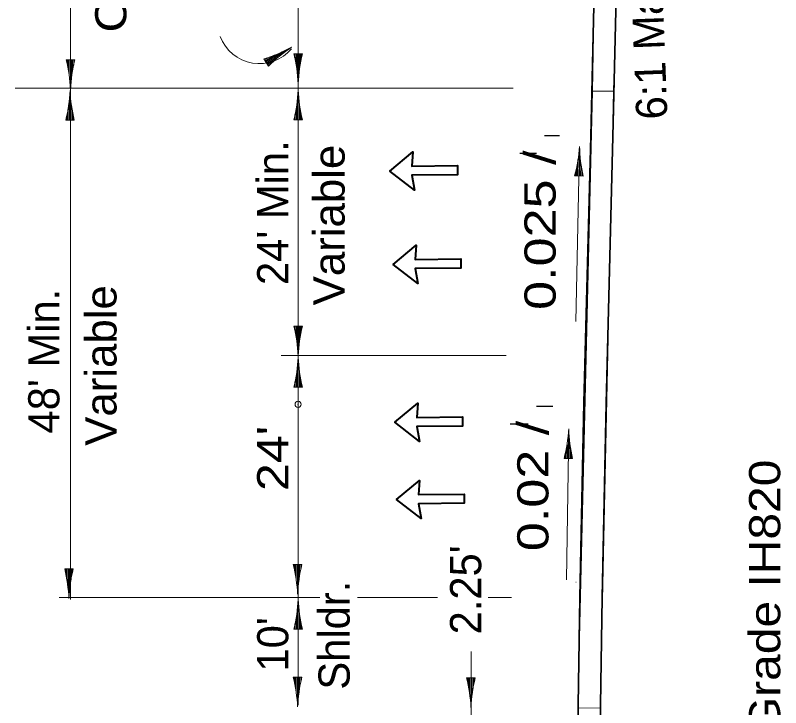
# Model space of a CAD drawing. Extents: x 2363427 to 2368559, y 6957299 to 6980140.
# Drawn here: x 2364812.8 to 2365156.3, y 6961499.8 to 6961810.7 of the extents above; entities that cross this region are included whole.
import ezdxf
from ezdxf.enums import TextEntityAlignment as Align

# ---------------------------------------------------------------- set-up
doc = ezdxf.new("R2010")
doc.units = 0
doc.header["$LTSCALE"] = 5.6
doc.header["$PDMODE"] = 32
doc.header["$PDSIZE"] = 2.8
for name, color, linetype, lineweight in [('1', 7, 'Continuous', 13), ('3', 7, 'Continuous', 35), ('4', 7, 'Continuous', 13), ('40', 7, 'Continuous', 35), ('48', 7, 'Continuous', 25), ('8', 7, 'Continuous', 13)]:
    doc.layers.add(name, color=color, linetype=linetype, lineweight=lineweight)

msp = doc.modelspace()

# ---------------------------------------------------------------- linework, layer by layer
at = {"layer": '1'}
for p, q in [((2364939.755, 6961768.912), (2364939.755, 6961818.94)), ((2364925.447, 6961789.378), (2364936.187, 6961795.898)), ((2364926.407, 6961787.796), (2364924.419, 6961791.07)), ((2364924.669, 6961790.66), (2364926.703, 6961791.896)), ((2364924.927, 6961790.233), (2364929.083, 6961792.756)), ((2364925.187, 6961789.805), (2364932.547, 6961794.274)), ((2364925.705, 6961788.95), (2364931.989, 6961792.764)), ((2364937.839, 6961793.352), (2364941.669, 6961793.352)), ((2364938.189, 6961793.352), (2364938.189, 6961791.768)), ((2364938.689, 6961793.352), (2364938.689, 6961789.076)), ((2364939.189, 6961793.352), (2364939.189, 6961786.002)), ((2364939.689, 6961793.352), (2364939.689, 6961780.788)), ((2364940.189, 6961793.352), (2364940.189, 6961784.743)), ((2364940.689, 6961793.352), (2364940.689, 6961788.49)), ((2364941.189, 6961793.352), (2364941.189, 6961790.971)), ((2364835.693, 6961790.682), (2364839.523, 6961790.682)), ((2364836.043, 6961790.682), (2364836.043, 6961789.098)), ((2364836.543, 6961790.682), (2364836.541, 6961786.406)), ((2364837.043, 6961790.682), (2364837.041, 6961783.332)), ((2364837.543, 6961790.682), (2364837.539, 6961778.118)), ((2364838.043, 6961790.682), (2364838.041, 6961782.072)), ((2364838.543, 6961790.682), (2364838.541, 6961785.82)), ((2364839.043, 6961790.682), (2364839.043, 6961788.3)), ((2364925.965, 6961788.523), (2364929.621, 6961790.742)), ((2364926.225, 6961788.096), (2364927.579, 6961788.918)), ((2364837.461, 6961763.578), (2364837.461, 6961776.142)), ((2364939.819, 6961763.738), (2364939.819, 6961776.302)), ((2364836.961, 6961763.578), (2364836.961, 6961772.188)), ((2364837.961, 6961763.578), (2364837.961, 6961770.928)), ((2364939.319, 6961763.738), (2364939.319, 6961772.348)), ((2364940.319, 6961763.738), (2364940.319, 6961771.088)), ((2364836.461, 6961763.578), (2364836.461, 6961768.44)), ((2364838.461, 6961763.578), (2364838.461, 6961767.855)), ((2364938.819, 6961763.738), (2364938.819, 6961768.6)), ((2364939.755, 6961647.622), (2364939.755, 6961767.594)), ((2364940.819, 6961763.738), (2364940.819, 6961768.015)), ((2364839.311, 6961763.578), (2364835.481, 6961763.578)), ((2364835.961, 6961763.578), (2364835.961, 6961765.96)), ((2364838.961, 6961763.578), (2364838.961, 6961765.164)), ((2364941.669, 6961763.738), (2364937.839, 6961763.738)), ((2364938.319, 6961763.738), (2364938.319, 6961766.12)), ((2364941.319, 6961763.738), (2364941.319, 6961765.324)), ((2364937.839, 6961671.149), (2364941.669, 6961671.149)), ((2364938.189, 6961671.149), (2364938.189, 6961669.564)), ((2364938.689, 6961671.149), (2364938.689, 6961666.872)), ((2364939.189, 6961671.149), (2364939.189, 6961663.799)), ((2364939.689, 6961671.149), (2364939.689, 6961658.585)), ((2364940.189, 6961671.149), (2364940.189, 6961662.54)), ((2364940.689, 6961671.149), (2364940.689, 6961666.287)), ((2364941.189, 6961671.149), (2364941.189, 6961668.768)), ((2364939.819, 6961643.766), (2364939.819, 6961656.33)), ((2364939.319, 6961643.766), (2364939.319, 6961652.376)), ((2364940.319, 6961643.766), (2364940.319, 6961651.116)), ((2364938.819, 6961643.766), (2364938.819, 6961648.628)), ((2364940.819, 6961643.766), (2364940.819, 6961648.043)), ((2364941.669, 6961643.766), (2364937.839, 6961643.766)), ((2364938.319, 6961643.766), (2364938.319, 6961646.148)), ((2364941.319, 6961643.766), (2364941.319, 6961645.352)), ((2364939.755, 6961637.27), (2364939.755, 6961637.899)), ((2364939.755, 6961636.04), (2364939.755, 6961636.641))]:
    msp.add_line(p, q, dxfattribs=at)
for centre, radius, start, end in [((2364922.413, 6961807.799), 18.823, 200.84978, 319.74384), ((2364902.427, 6961859.854), 72.212, 287.73061, 298.41666), ((2364977.281, 6961736.549), 72.212, 124.10378, 134.78983), ((2364867.631, 6961776.459), 72.212, 2.84356, 13.52961), ((2365011.878, 6961776.459), 72.212, 166.47039, 177.15644), ((2364765.48, 6961773.811), 72.212, 2.82649, 13.51254), ((2364909.727, 6961773.768), 72.212, 166.45333, 177.13938), ((2364765.272, 6961780.473), 72.212, 346.47039, 357.15644), ((2364909.519, 6961780.473), 72.212, 182.84356, 193.52961), ((2364867.631, 6961780.633), 72.212, 346.47039, 357.15644), ((2365011.878, 6961780.633), 72.212, 182.84356, 193.52961), ((2364867.631, 6961654.256), 72.212, 2.84356, 13.52961), ((2365011.878, 6961654.256), 72.212, 166.47039, 177.15644), ((2364867.631, 6961660.661), 72.212, 346.47039, 357.15644), ((2365011.878, 6961660.661), 72.212, 182.84356, 193.52961)]:
    msp.add_arc(centre, radius, start, end, dxfattribs=at)
msp.add_point((2364939.755, 6961636.04), dxfattribs=at)
at = {"layer": '3'}
for p, q in [((2365081.063, 6961756.227), (2365082.731, 6961827.774)), ((2365077.929, 6961636.333), (2365081.063, 6961756.199)), ((2365066.191, 6961549.294), (2365067.933, 6961636.594)), ((2365076.193, 6961549.216), (2365077.931, 6961636.395)), ((2365063.563, 6961383.778), (2365066.183, 6961549.306)), ((2365073.563, 6961383.579), (2365076.183, 6961549.226))]:
    msp.add_line(p, q, dxfattribs=at)
msp.add_lwpolyline([(2365067.933, 6961636.594), (2365071.065, 6961756.46), (2365072.731, 6961827.891)], dxfattribs=at)
at = {"layer": '3', "lineweight": 13}
msp.add_lwpolyline([(2365071.87, 6961776.586), (2365081.31, 6961776.586), (2365082.733, 6961827.891), (2365072.731, 6961827.891)], close=True, dxfattribs=at)
at = {"layer": '4'}
for p, q in [((2364837.569, 6961548.305), (2364837.569, 6962162.051)), ((2365036.231, 6961777.891), (2364812.833, 6961777.891)), ((2365066.043, 6961751.806), (2365064.431, 6961673.186)), ((2365065.705, 6961738.499), (2365065.963, 6961751.06)), ((2365066.205, 6961738.489), (2365066.381, 6961747.096)), ((2365065.205, 6961738.51), (2365065.355, 6961745.858)), ((2365066.705, 6961738.478), (2365066.805, 6961743.34)), ((2365064.205, 6961738.53), (2365064.237, 6961740.114)), ((2365064.705, 6961738.52), (2365064.793, 6961742.795)), ((2365067.205, 6961738.468), (2365067.253, 6961740.85)), ((2365063.855, 6961738.537), (2365067.685, 6961738.458)), ((2364939.755, 6961500.933), (2364939.755, 6961674.418)), ((2365033.073, 6961657.891), (2364932.213, 6961657.891)), ((2365061.211, 6961624.98), (2365060.137, 6961557.264)), ((2365060.935, 6961611.672), (2365061.133, 6961624.234)), ((2365061.435, 6961611.664), (2365061.571, 6961620.272)), ((2365059.935, 6961611.688), (2365060.003, 6961615.964)), ((2365060.435, 6961611.68), (2365060.551, 6961619.028)), ((2365061.935, 6961611.656), (2365062.011, 6961616.517)), ((2365059.435, 6961611.696), (2365059.459, 6961613.28)), ((2365062.435, 6961611.648), (2365062.473, 6961614.029)), ((2365059.085, 6961611.701), (2365062.915, 6961611.64)), ((2364834.991, 6961562.07), (2364838.821, 6961562.07)), ((2364835.341, 6961562.07), (2364835.341, 6961560.485)), ((2364835.841, 6961562.07), (2364835.841, 6961557.794)), ((2364836.341, 6961562.07), (2364836.341, 6961554.72)), ((2364836.841, 6961562.07), (2364836.841, 6961549.506)), ((2364837.341, 6961562.07), (2364837.341, 6961553.46)), ((2364837.841, 6961562.07), (2364837.841, 6961557.208)), ((2364838.341, 6961562.07), (2364838.341, 6961559.688)), ((2364937.597, 6961564.018), (2364941.427, 6961564.018)), ((2364937.947, 6961564.018), (2364937.947, 6961562.433)), ((2364938.447, 6961564.018), (2364938.447, 6961559.742)), ((2364938.947, 6961564.018), (2364938.947, 6961556.668)), ((2364939.447, 6961564.018), (2364939.447, 6961551.454)), ((2364939.947, 6961564.018), (2364939.947, 6961555.408)), ((2364940.447, 6961564.018), (2364940.447, 6961559.156)), ((2364940.947, 6961564.018), (2364940.947, 6961561.636)), ((2365064.489, 6961556.222), (2365064.347, 6961556.128)), ((2364939.819, 6961535.075), (2364939.819, 6961547.639)), ((2365002.311, 6961549.296), (2364966.359, 6961549.296)), ((2365035.451, 6961549.296), (2365025.055, 6961549.296)), ((2364939.319, 6961535.075), (2364939.319, 6961543.684)), ((2364940.319, 6961535.075), (2364940.319, 6961542.425)), ((2364938.319, 6961535.075), (2364938.319, 6961537.456)), ((2364938.819, 6961535.075), (2364938.819, 6961539.937)), ((2364940.819, 6961535.075), (2364940.819, 6961539.352)), ((2364941.669, 6961535.075), (2364937.839, 6961535.075)), ((2364941.319, 6961535.075), (2364941.319, 6961536.66)), ((2365017.359, 6961457.18), (2365017.359, 6961524.971)), ((2364937.597, 6961513.441), (2364941.427, 6961513.441)), ((2364937.947, 6961513.441), (2364937.947, 6961511.856)), ((2364938.447, 6961513.441), (2364938.447, 6961509.164)), ((2364938.947, 6961513.441), (2364938.947, 6961506.091)), ((2364939.447, 6961513.441), (2364939.447, 6961500.877)), ((2364939.947, 6961513.441), (2364939.947, 6961504.832)), ((2364940.447, 6961513.441), (2364940.447, 6961508.579)), ((2364940.947, 6961513.441), (2364940.947, 6961511.06)), ((2365015.391, 6961513.204), (2365019.221, 6961513.204)), ((2365015.741, 6961513.204), (2365015.741, 6961511.62)), ((2365016.241, 6961513.204), (2365016.241, 6961508.928)), ((2365016.741, 6961513.204), (2365016.741, 6961505.854)), ((2365017.241, 6961513.204), (2365017.241, 6961500.64)), ((2365017.741, 6961513.204), (2365017.741, 6961504.595)), ((2365018.241, 6961513.204), (2365018.241, 6961508.342)), ((2365018.741, 6961513.204), (2365018.741, 6961510.823))]:
    msp.add_line(p, q, dxfattribs=at)
at = {"layer": '4', "lineweight": 25}
for p, q in [((2365050.369, 6961756.755), (2365057.002, 6961756.755)), ((2365046.683, 6961748.653), (2365039.313, 6961748.653)), ((2365046.683, 6961635.233), (2365054.054, 6961635.233)), ((2365042.998, 6961627.132), (2365034.891, 6961627.132))]:
    msp.add_line(p, q, dxfattribs=at)
at = {"layer": '4'}
msp.add_lwpolyline([(2364949.483, 6961549.296), (2364837.303, 6961549.296), (2364832.475, 6961549.296)], dxfattribs=at)
for centre, start, end in [((2364994.008, 6961756.867), 345.29652, 355.98257), ((2365138.224, 6961753.911), 181.66968, 192.35573), ((2364989.153, 6961629.707), 345.56175, 356.2478), ((2365133.382, 6961627.42), 181.93492, 192.62097), ((2364764.782, 6961545.177), 2.84356, 13.52961), ((2364909.029, 6961545.177), 166.47039, 177.15644), ((2364867.388, 6961547.125), 2.84356, 13.52961), ((2365011.635, 6961547.125), 166.47039, 177.15644), ((2364867.631, 6961551.97), 346.47039, 357.15644), ((2365011.878, 6961551.97), 182.84356, 193.52961), ((2364867.388, 6961496.548), 2.84356, 13.52961), ((2365011.635, 6961496.548), 166.47039, 177.15644), ((2364945.182, 6961496.311), 2.84356, 13.52961), ((2365089.429, 6961496.311), 166.47039, 177.15644)]:
    msp.add_arc(centre, 72.212, start, end, dxfattribs=at)
at = {"layer": '40'}
for p, q in [((2364990.719, 6961742.98), (2365011.223, 6961743.176)), ((2364992.231, 6961701.07), (2365012.735, 6961701.265)), ((2364992.987, 6961630.144), (2365013.491, 6961630.34)), ((2364993.743, 6961595.488), (2365014.247, 6961595.683))]:
    msp.add_line(p, q, dxfattribs=at)
for points in [[(2364990.719, 6961742.98), (2364991.251, 6961749.296), (2364980.863, 6961740.76), (2364991.963, 6961732.158), (2364990.757, 6961738.886)], [(2364990.757, 6961738.886), (2365011.261, 6961739.08), (2365011.223, 6961743.176)], [(2364992.231, 6961701.07), (2364992.763, 6961707.385), (2364982.375, 6961698.85), (2364993.475, 6961690.248), (2364992.269, 6961696.975)], [(2364992.269, 6961696.975), (2365012.773, 6961697.17), (2365012.735, 6961701.265)], [(2364992.987, 6961630.144), (2364993.519, 6961636.46), (2364983.131, 6961627.924), (2364994.231, 6961619.322), (2364993.023, 6961626.05)], [(2364993.023, 6961626.05), (2365013.529, 6961626.244), (2365013.491, 6961630.34)], [(2364993.743, 6961595.488), (2364994.275, 6961601.803), (2364983.887, 6961593.268), (2364994.987, 6961584.666), (2364993.779, 6961591.393)], [(2364993.779, 6961591.393), (2365014.285, 6961591.588), (2365014.247, 6961595.683)]]:
    msp.add_lwpolyline(points, dxfattribs=at)
at = {"layer": '48', "lineweight": 13}
msp.add_lwpolyline([(2365065.317, 6961499.575), (2365075.342, 6961499.674), (2365081.31, 6961776.586), (2365071.87, 6961776.586)], close=True, dxfattribs=at)
at = {"layer": '8', "lineweight": 40}
for points in [[(2364980.863, 6961740.76), (2364991.251, 6961749.296), (2364990.719, 6961742.98), (2365011.223, 6961743.176), (2365011.261, 6961739.08), (2364990.757, 6961738.886), (2364991.963, 6961732.158)], [(2364982.375, 6961698.85), (2364992.763, 6961707.385), (2364992.231, 6961701.07), (2365012.735, 6961701.265), (2365012.773, 6961697.17), (2364992.269, 6961696.975), (2364993.475, 6961690.248)], [(2364983.131, 6961627.924), (2364993.519, 6961636.46), (2364992.987, 6961630.144), (2365013.491, 6961630.34), (2365013.529, 6961626.244), (2364993.023, 6961626.05), (2364994.231, 6961619.322)], [(2364983.887, 6961593.268), (2364994.275, 6961601.803), (2364993.743, 6961595.488), (2365014.247, 6961595.683), (2365014.285, 6961591.588), (2364993.779, 6961591.393), (2364994.987, 6961584.666)]]:
    msp.add_lwpolyline(points, close=True, dxfattribs=at)

# ---------------------------------------------------------------- texts
at = {"layer": '1'}
for s, width, p in [('Clear Zone', 1.15, (2364862.682, 6961856.197)), ('Variable', 1.05, (2364858.25, 6961653.438)), ("24'", 1.2, (2364935.362, 6961611.712))]:
    msp.add_text(s, height=14, rotation=90, dxfattribs=dict(at, width=width)).set_placement(p, align=Align.CENTER)
for s, p in [("24' Min.", (2364935.362, 6961722.042)), ("48' Min.", (2364832.632, 6961655.395))]:
    msp.add_text(s, height=14, rotation=90, dxfattribs=at).set_placement(p, align=Align.CENTER)
at = {"layer": '4'}
for s, rotation, p in [('6:1 Max.', 92.174, (2365104.166, 6961800.017)), ("2.25' ", 90, (2365021.922, 6961555.283)), ('Shldr.', 90, (2364962.896, 6961532.349)), ("10'", 90, (2364935.362, 6961528.23))]:
    msp.add_text(s, height=14, rotation=rotation, dxfattribs=at).set_placement(p, align=Align.CENTER)
for s, width, p in [('Variable', 1.05, (2364960.642, 6961716.492)), ('0.025 /', 1.25, (2365055.324, 6961714.181)), ('0.02 /', 1.25, (2365052.104, 6961599.332)), ('Profile Grade IH820', 1.15, (2365156.125, 6961516.038))]:
    msp.add_text(s, height=14, rotation=90, dxfattribs=dict(at, width=width)).set_placement(p, align=Align.CENTER)

doc.saveas('drawing.dxf')
